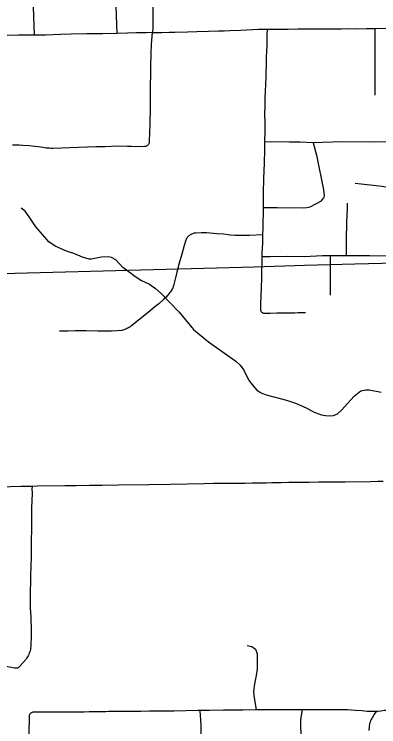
# Model space of a CAD drawing. Extents: x -19 to 366, y -4 to 359.
# Drawn here: x 153.594 to 154.399, y 181.952 to 183.524 of the extents above; entities that cross this region are included whole.
import ezdxf

# ---------------------------------------------------------------- set-up
doc = ezdxf.new("R2010")
doc.units = 0
for name, color, linetype in [('Level 31', 7, 'Continuous'), ('Level 32', 7, 'Continuous'), ('Level 35', 7, 'Continuous'), ('Level 60', 7, 'Continuous')]:
    doc.layers.add(name, color=color, linetype=linetype)

msp = doc.modelspace()

# ---------------------------------------------------------------- linework, layer by layer
at = {"layer": 'Level 31'}
for p, q in [((153.6393, 183.4783), (153.6333, 183.646)), ((153.8215, 183.4819), (153.8163, 183.6393)), ((154.2921, 182.9921), (154.2924, 182.9042))]:
    msp.add_line(p, q, dxfattribs=at)
for points in [[(153.9025, 183.6047), (153.902, 183.5846), (153.9012, 183.5658), (153.901, 183.5546), (153.9006, 183.5393), (153.9003, 183.5222), (153.9002, 183.5054), (153.9001, 183.4946), (153.8997, 183.4842)], [(154.153, 183.4914), (154.167, 183.4917), (154.183, 183.4918), (154.1991, 183.4917), (154.2203, 183.492), (154.2318, 183.492), (154.2372, 183.4921), (154.2479, 183.4922), (154.2533, 183.4923), (154.264, 183.4922), (154.2737, 183.4923), (154.2968, 183.4924), (154.3168, 183.4926), (154.3331, 183.4928), (154.3493, 183.4926), (154.3721, 183.4929), (154.3904, 183.4932)], [(154.3904, 183.4932), (154.4363, 183.4939), (154.4788, 183.4943), (154.5417, 183.4952)], [(154.3904, 183.4932), (154.3911, 183.3457)], [(153.6393, 183.4783), (153.6235, 183.478), (153.6038, 183.478), (153.5788, 183.4777), (153.5557, 183.4775), (153.5442, 183.4773), (153.5225, 183.4773), (153.4992, 183.4775), (153.476, 183.4774), (153.4593, 183.4775), (153.4585, 183.4775)], [(153.5905, 183.2366), (153.6052, 183.236), (153.613, 183.2355), (153.6272, 183.2346), (153.6468, 183.2327), (153.6574, 183.2309), (153.6611, 183.2303), (153.6648, 183.2299), (153.6686, 183.2295), (153.6723, 183.2293), (153.6761, 183.2292), (153.6798, 183.2292), (153.6993, 183.2298), (153.7168, 183.2306), (153.736, 183.2312), (153.7563, 183.232), (153.7748, 183.2324), (153.7952, 183.2325), (153.8225, 183.2338), (153.8448, 183.2337), (153.8528, 183.2337), (153.8756, 183.2329), (153.8822, 183.233), (153.8834, 183.2331), (153.8846, 183.2333), (153.8858, 183.2337), (153.8869, 183.2342), (153.888, 183.2348), (153.889, 183.2355), (153.8899, 183.2363), (153.8907, 183.2372), (153.8914, 183.2382), (153.892, 183.2393), (153.8925, 183.2404), (153.8928, 183.2415), (153.893, 183.2427), (153.8932, 183.244), (153.8939, 183.2641), (153.8945, 183.2805), (153.8944, 183.2908), (153.8952, 183.3098), (153.8953, 183.3278), (153.8952, 183.3487), (153.8952, 183.3686), (153.8957, 183.3903), (153.8962, 183.4108), (153.8969, 183.4377), (153.8973, 183.4586), (153.8997, 183.4842)], [(153.64, 183.4783), (153.6393, 183.4783)], [(153.8215, 183.4819), (153.7892, 183.4813), (153.7546, 183.4809), (153.7201, 183.4803), (153.6961, 183.4796), (153.6633, 183.4785), (153.64, 183.4783)], [(153.8997, 183.4842), (153.8863, 183.4838), (153.8645, 183.4831), (153.8445, 183.4825), (153.8215, 183.4819)], [(153.8997, 183.4842), (153.9203, 183.4844), (153.9362, 183.4846), (153.9487, 183.4853), (153.9771, 183.486), (153.9976, 183.4866), (154.023, 183.4874), (154.0457, 183.4882), (154.0582, 183.4882), (154.0714, 183.4887), (154.0942, 183.4894), (154.1335, 183.4914), (154.153, 183.4914)], [(154.153, 183.4914), (154.152, 183.4783), (154.1521, 183.4693), (154.1519, 183.4573), (154.1512, 183.4417), (154.1508, 183.4312), (154.151, 183.4101), (154.15, 183.3987), (154.1498, 183.3858), (154.1493, 183.3692), (154.1484, 183.3544), (154.1478, 183.3393), (154.1479, 183.3236), (154.1473, 183.3022), (154.1476, 183.2857), (154.1477, 183.2723), (154.1475, 183.2588), (154.1469, 183.2512), (154.1467, 183.2431)], [(154.1467, 183.2431), (154.1467, 183.2255), (154.1461, 183.1958), (154.1448, 183.1617), (154.1441, 183.1297), (154.1441, 183.0978)], [(154.2544, 183.241), (154.2259, 183.2421), (154.2022, 183.2419), (154.1467, 183.2431)], [(154.5583, 183.2425), (154.5352, 183.2432), (154.4738, 183.243), (154.4349, 183.2428), (154.3782, 183.2423), (154.3204, 183.2426), (154.2751, 183.2414), (154.2544, 183.241)], [(154.2544, 183.241), (154.2619, 183.2137), (154.2775, 183.1367), (154.279, 183.1246), (154.2772, 183.1182), (154.2768, 183.1178)], [(154.4272, 182.9917), (154.4272, 183.0017), (154.4278, 183.011), (154.4284, 183.0321), (154.4285, 183.0583), (154.4293, 183.0934), (154.4299, 183.1149), (154.4276, 183.1371), (154.4222, 183.1412), (154.4068, 183.1445), (154.3473, 183.1512)], [(154.1441, 183.0978), (154.1753, 183.0977), (154.2337, 183.0976), (154.2407, 183.0977), (154.2476, 183.0994), (154.2728, 183.1129), (154.2768, 183.1178)], [(154.3285, 182.9921), (154.3281, 183.0271), (154.329, 183.0649), (154.3303, 183.0962), (154.3301, 183.1075)], [(154.1441, 183.0978), (154.144, 183.0828), (154.1436, 183.0678), (154.143, 183.0528), (154.1423, 183.0378)], [(154.1423, 183.0378), (154.1141, 183.0364), (154.0994, 183.0362), (154.0814, 183.0359), (154.0719, 183.0366), (154.0666, 183.038), (154.0573, 183.0391), (154.0419, 183.04), (154.0187, 183.0417), (154.0079, 183.0417), (153.9953, 183.0415), (153.9934, 183.0414), (153.9915, 183.0411), (153.9897, 183.0406), (153.9879, 183.04), (153.9861, 183.0393), (153.9844, 183.0385), (153.9828, 183.0375), (153.9812, 183.0364), (153.9798, 183.0352), (153.9784, 183.0339), (153.9771, 183.0325), (153.976, 183.0309), (153.9749, 183.0294), (153.974, 183.0277), (153.9732, 183.026), (153.9695, 183.0141), (153.9643, 182.9948), (153.9586, 182.9753), (153.9534, 182.9554), (153.9502, 182.9424), (153.9466, 182.9282), (153.946, 182.9258), (153.9452, 182.9234), (153.9443, 182.921), (153.9433, 182.9187), (153.9421, 182.9165), (153.9408, 182.9143), (153.9393, 182.9122), (153.9378, 182.9103), (153.9295, 182.9004), (153.9243, 182.8953), (153.9136, 182.8856), (153.9051, 182.8788), (153.89, 182.8664), (153.8721, 182.8526), (153.8531, 182.8369), (153.8512, 182.8355), (153.8493, 182.8342), (153.8473, 182.8329), (153.8453, 182.8317), (153.8432, 182.8306), (153.841, 182.8296), (153.8389, 182.8287), (153.8367, 182.8279), (153.8344, 182.8272), (153.8322, 182.8266), (153.8216, 182.826), (153.8094, 182.8251), (153.7998, 182.825), (153.7928, 182.8248), (153.7786, 182.8249), (153.753, 182.8261), (153.7425, 182.8261), (153.7294, 182.8255), (153.7131, 182.8249), (153.6946, 182.8248)], [(154.1423, 183.0378), (154.1423, 183.0189), (154.1413, 182.9972), (154.1415, 182.9899)], [(154.1415, 182.9899), (154.1407, 182.9407), (154.1388, 182.903), (154.1382, 182.8843), (154.138, 182.8725), (154.1383, 182.8714), (154.1387, 182.8703), (154.1392, 182.8692), (154.1398, 182.8683), (154.1406, 182.8674), (154.1414, 182.8666), (154.1424, 182.8659), (154.1434, 182.8654), (154.1445, 182.865), (154.1456, 182.8647), (154.1468, 182.8646), (154.1479, 182.8646), (154.1491, 182.8647), (154.1502, 182.865), (154.1597, 182.865), (154.1742, 182.8654), (154.1907, 182.8658), (154.2138, 182.8656), (154.2214, 182.8659), (154.2376, 182.8659)], [(154.1415, 182.9899), (154.1596, 182.9901), (154.197, 182.9903), (154.2348, 182.9898), (154.2753, 182.9917), (154.2921, 182.9921)], [(154.2921, 182.9921), (154.3139, 182.9922), (154.3285, 182.9921)], [(154.3285, 182.9921), (154.3403, 182.992), (154.3787, 182.992), (154.4172, 182.9915), (154.4272, 182.9917)], [(154.4088, 182.493), (154.3977, 182.493), (154.3809, 182.4928), (154.3253, 182.4921), (154.3025, 182.4919), (154.2906, 182.492), (154.2783, 182.4916), (154.2662, 182.4915), (154.2456, 182.4911), (154.2175, 182.4907), (154.2006, 182.4907), (154.1836, 182.4905), (154.1635, 182.49), (154.1516, 182.4899), (154.1208, 182.4895), (154.1043, 182.4891), (154.0819, 182.489), (154.0344, 182.4885), (154.0141, 182.4882), (153.9391, 182.4867), (153.8916, 182.4859), (153.8247, 182.4849), (153.7887, 182.4844), (153.7607, 182.4841), (153.7313, 182.4838), (153.7061, 182.4838), (153.645, 182.4829), (153.6335, 182.4825)], [(153.6335, 182.4825), (153.6332, 182.4773), (153.6335, 182.4675), (153.6329, 182.4506), (153.6324, 182.4349), (153.6326, 182.403), (153.6315, 182.3487), (153.6316, 182.3252), (153.631, 182.3081), (153.6299, 182.2828), (153.6297, 182.2406), (153.6294, 182.2137), (153.6307, 182.1948), (153.6314, 182.1647), (153.6316, 182.1552), (153.6307, 182.1285), (153.6304, 182.1255), (153.6299, 182.1226), (153.6293, 182.1198), (153.6286, 182.117), (153.6276, 182.1142), (153.6265, 182.1115), (153.6253, 182.1088), (153.6238, 182.1063), (153.6223, 182.1038), (153.6206, 182.1014), (153.6076, 182.0866), (153.6068, 182.0853), (153.6058, 182.0842), (153.6046, 182.0833), (153.6034, 182.0825), (153.602, 182.0818), (153.6006, 182.0814), (153.5991, 182.0811), (153.5976, 182.0811), (153.5962, 182.0812), (153.5947, 182.0816), (153.5603, 182.0882)], [(153.6335, 182.4825), (153.6095, 182.4819), (153.5854, 182.4814), (153.5666, 182.4809)], [(154.1087, 182.1315), (154.119, 182.1293), (154.1268, 182.1233), (154.1305, 182.113), (154.1305, 182.093), (154.1312, 182.0801), (154.129, 182.0653), (154.1246, 182.0464), (154.1227, 182.0309), (154.1238, 182.0213), (154.1285, 181.9892)], [(154.1285, 181.9892), (154.127, 181.9891), (154.099, 181.9888), (154.0794, 181.9888), (154.0563, 181.9885), (154.0259, 181.9881), (153.9995, 181.9876), (153.9475, 181.9865), (153.9307, 181.9863), (153.893, 181.9861), (153.8736, 181.9858), (153.8613, 181.9857), (153.8283, 181.9856), (153.8187, 181.9856), (153.811, 181.9856), (153.803, 181.9854), (153.7964, 181.9851), (153.7866, 181.9852), (153.7715, 181.9848), (153.7599, 181.9848), (153.7488, 181.9845), (153.7275, 181.9844), (153.7136, 181.9844), (153.7034, 181.9843), (153.6928, 181.9839), (153.6849, 181.9841), (153.6789, 181.9842), (153.6654, 181.9842), (153.6499, 181.9843), (153.6371, 181.9842), (153.6354, 181.9841), (153.6339, 181.9836), (153.6324, 181.9829), (153.631, 181.982)], [(154.231, 181.9895), (154.2214, 181.9894), (154.1985, 181.9895), (154.1792, 181.9896), (154.1445, 181.9895), (154.1285, 181.9892)], [(154.3938, 181.9855), (154.3904, 181.9853), (154.3824, 181.9855), (154.3737, 181.986), (154.3623, 181.9871), (154.348, 181.9882), (154.3386, 181.9888), (154.3301, 181.989), (154.287, 181.9896), (154.2581, 181.9896), (154.231, 181.9895)], [(154.3938, 181.9855), (154.392, 181.9831), (154.3902, 181.9807), (154.3885, 181.9782), (154.3869, 181.9757), (154.3853, 181.9731), (154.3839, 181.9704), (154.3825, 181.9677), (154.3813, 181.965), (154.3801, 181.9622), (154.379, 181.9593), (154.3772, 181.9434)], [(154.7158, 181.9873), (154.7053, 181.9873), (154.6748, 181.9873), (154.65, 181.9875), (154.6295, 181.9875), (154.5969, 181.9878), (154.5432, 181.9883), (154.5077, 181.9885), (154.4522, 181.9884), (154.432, 181.9885), (154.4198, 181.9882), (154.4123, 181.9876), (154.404, 181.9866), (154.3976, 181.9857), (154.3938, 181.9855)], [(153.631, 181.982), (153.6298, 181.9809), (153.6287, 181.9796), (153.628, 181.9782), (153.6274, 181.9766), (153.627, 181.975), (153.627, 181.9734), (153.6266, 181.9401), (153.6262, 181.9001), (153.6261, 181.8869)]]:
    msp.add_lwpolyline(points, dxfattribs=at)
at = {"layer": 'Level 32'}
for points in [[(154.0045, 181.9877), (154.0064, 181.9556), (154.0058, 181.9106), (154.0087, 181.8734), (154.0087, 181.8548), (154.0054, 181.8258), (154.0051, 181.8144), (154.0064, 181.7922), (154.008, 181.7661), (154.0077, 181.7489), (154.0058, 181.7309), (154.0045, 181.7198), (154.0045, 181.7133), (154.0064, 181.7068), (154.0139, 181.6905)], [(154.277, 181.7696), (154.2726, 181.7792), (154.2679, 181.7971), (154.2649, 181.8106), (154.2596, 181.826), (154.2529, 181.8384), (154.2455, 181.8489), (154.238, 181.8556), (154.2318, 181.8611), (154.2298, 181.8638), (154.2282, 181.8701), (154.2297, 181.8954), (154.2291, 181.9207), (154.2276, 181.9523), (154.227, 181.9665), (154.2288, 181.9767), (154.231, 181.9895)]]:
    msp.add_lwpolyline(points, dxfattribs=at)
at = {"layer": 'Level 35'}
for points in [[(153.8563, 182.9494), (153.8344, 182.9655), (153.8186, 182.9825), (153.8091, 182.9879), (153.8027, 182.9894), (153.7867, 182.9886), (153.765, 182.9843), (153.7597, 182.9843), (153.7449, 182.9887), (153.7257, 182.9968), (153.7098, 183.0013), (153.6844, 183.0127), (153.6709, 183.0221), (153.6522, 183.0433), (153.6423, 183.055), (153.6273, 183.0775), (153.6185, 183.0896), (153.6096, 183.0968)], [(153.8563, 182.9494), (153.8757, 182.9371), (153.8932, 182.9285), (153.9063, 182.9192), (153.9186, 182.9081), (153.9584, 182.8671), (153.9904, 182.8286), (154.0235, 182.8012), (154.0834, 182.759), (154.0936, 182.7501), (154.1014, 182.7391), (154.112, 182.718), (154.118, 182.709), (154.1302, 182.6948), (154.1394, 182.6889), (154.1509, 182.6848), (154.196, 182.6731), (154.2152, 182.6661), (154.2393, 182.6561), (154.2567, 182.6464), (154.2733, 182.6401), (154.2815, 182.6387), (154.2915, 182.6383), (154.2992, 182.6392), (154.3081, 182.6428), (154.3174, 182.651), (154.345, 182.6817), (154.3597, 182.6931), (154.371, 182.6958), (154.3782, 182.6954), (154.4047, 182.6906)]]:
    msp.add_lwpolyline(points, dxfattribs=at)
at = {"layer": 'Level 60'}
for points in [[(154.1159, 1.8709), (153.9063, 10.4874), (153.696, 19.1041), (153.485, 27.7209), (153.2733, 36.3378), (153.0608, 44.9549), (152.8476, 53.5721), (152.6337, 62.1894), (152.419, 70.8069), (152.2036, 79.4245), (151.9875, 88.0422), (151.7707, 96.6601), (151.5531, 105.2782), (151.3348, 113.8963), (151.1158, 122.5147), (150.8961, 131.1331), (150.6757, 139.7517), (150.4545, 148.3704), (150.2326, 156.9893), (150.0101, 165.6083), (149.7867, 174.2275), (149.5627, 182.8468), (149.338, 191.4662), (149.1125, 200.0858), (148.8864, 208.7055), (148.6595, 217.3254), (148.4319, 225.9454), (148.2037, 234.5655), (147.9747, 243.1858), (147.745, 251.8063), (147.5146, 260.4269), (147.2835, 269.0476), (147.0517, 277.6685), (146.8191, 286.2895), (146.5859, 294.9106), (146.352, 303.5319), (146.1174, 312.1534), (145.8821, 320.775), (145.6461, 329.3967), (145.4094, 338.0186), (145.172, 346.6406)], [(0, 180.8999), (7.1228, 180.9044), (14.2457, 180.9176), (21.3685, 180.9397), (28.4912, 180.9706), (35.614, 181.0103), (42.7366, 181.0589), (49.8592, 181.1163), (56.9818, 181.1825), (64.1042, 181.2575), (71.2266, 181.3414), (78.3488, 181.4341), (85.4709, 181.5357), (92.5929, 181.646), (99.7147, 181.7652), (106.8364, 181.8933), (113.9579, 182.0301), (121.0793, 182.1758), (128.2005, 182.3303), (135.3214, 182.4936), (142.4422, 182.6658), (149.5627, 182.8468), (156.683, 183.0366), (163.8031, 183.2352), (170.9229, 183.4427), (178.0425, 183.659), (185.1617, 183.8841), (192.2807, 184.1181), (199.3994, 184.3608), (206.5178, 184.6124), (213.6359, 184.8728), (220.7537, 185.1421), (227.8711, 185.4201), (234.9881, 185.707), (242.1048, 186.0027), (249.2212, 186.3073), (256.3371, 186.6206), (263.4526, 186.9428), (270.5678, 187.2738), (277.6825, 187.6136), (284.7968, 187.9622), (291.9107, 188.3197), (299.0241, 188.6859), (306.1371, 189.061), (313.2495, 189.4449), (320.3615, 189.8377), (327.4731, 190.2392), (334.5841, 190.6495), (341.6946, 191.0687)], [(0, 172.2839), (7.1335, 172.2883), (14.267, 172.3015), (21.4005, 172.3236), (28.5339, 172.3544), (35.6673, 172.3941), (42.8006, 172.4426), (49.9339, 172.4999), (57.0671, 172.566), (64.2002, 172.6409), (71.3332, 172.7246), (78.4661, 172.8172), (85.5989, 172.9186), (92.7315, 173.0287), (99.8641, 173.1477), (106.9964, 173.2755), (114.1286, 173.4122), (121.2606, 173.5576), (128.3925, 173.7119), (135.5241, 173.8749), (142.6555, 174.0468), (149.7867, 174.2275), (156.9177, 174.417), (164.0485, 174.6153), (171.179, 174.8224), (178.3092, 175.0383), (185.4392, 175.2631), (192.5688, 175.4966), (199.6982, 175.739), (206.8273, 175.9902), (213.9561, 176.2502), (221.0845, 176.5189), (228.2126, 176.7965), (235.3404, 177.083), (242.4677, 177.3782), (249.5948, 177.6822), (256.7214, 177.995), (263.8476, 178.3167), (270.9735, 178.6471), (278.0989, 178.9863), (285.2239, 179.3344), (292.3485, 179.6912), (299.4726, 180.0569), (306.5963, 180.4314), (313.7195, 180.8146), (320.8422, 181.2067), (327.9644, 181.6076), (335.0862, 182.0172), (342.2074, 182.4357)]]:
    msp.add_spline(points, degree=3, dxfattribs=at)

doc.saveas('drawing.dxf')
